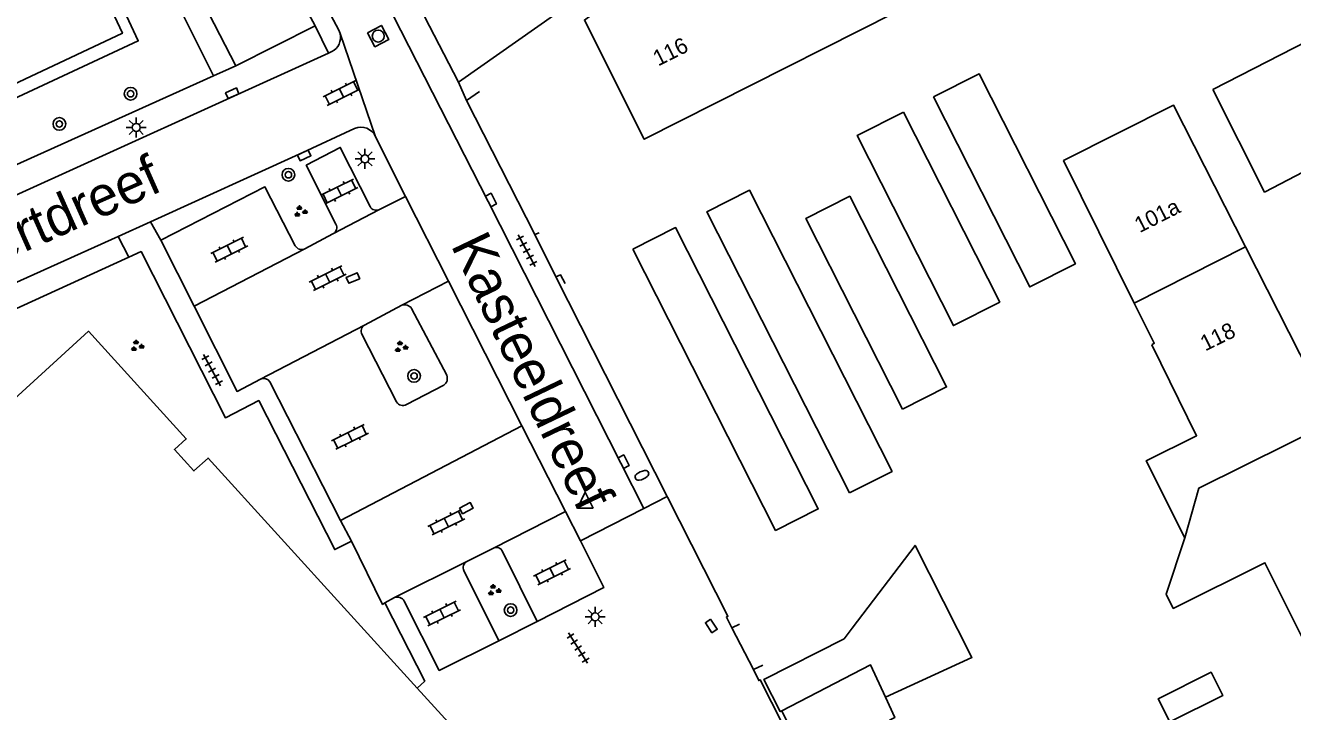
# Model space of a CAD drawing. Extents: x 132998 to 136004, y 396998 to 398512.
# Drawn here: x 133583.7 to 133663.5, y 398242.9 to 398286.1 of the extents above; entities that cross this region are included whole.
import ezdxf

# ---------------------------------------------------------------- set-up
doc = ezdxf.new("R2010")
doc.units = 0
for name, color, linetype in [('gg-afsc-hekwerk', 7, 'Continuous'), ('gg-afsc-muur', 7, 'Continuous'), ('gg-anno-huisnummerreeks BGT', 7, 'Continuous'), ('gg-anno-openbare ruimte label', 7, 'Continuous'), ('gg-bbg-bijgebouw', 7, 'Continuous'), ('gg-bbg-gedigitaliseerde bebouwing', 7, 'Continuous'), ('gg-bbg-gedigitaliseerde bijgebouw', 7, 'Continuous'), ('gg-bbg-hoofdgebouw', 7, 'Continuous'), ('gg-bbg-luifel en loopbrug', 7, 'Continuous'), ('gg-bbg-tussenscheiding', 7, 'Continuous'), ('gg-knt-verharding', 7, 'Continuous'), ('gg-knt-verharding nz', 7, 'Continuous'), ('gt-grn-groengrens', 7, 'Continuous'), ('gt-grn-weggrens', 7, 'Continuous'), ('gt-symb-boom', 7, 'Continuous'), ('gt-symb-brandkraan', 7, 'Continuous'), ('gt-symb-groenvak', 7, 'Continuous'), ('gt-symb-klinker verharding', 7, 'Continuous'), ('gt-symb-kolk', 7, 'Continuous'), ('gt-symb-kolk center center', 7, 'Continuous'), ('gt-symb-lichtmast', 7, 'Continuous'), ('gt-symb-rioolschacht', 7, 'Continuous'), ('gt-symb-tegel verharding', 7, 'Continuous'), ('gt-symb-waterafsluiter', 7, 'Continuous')]:
    doc.layers.add(name, color=color, linetype=linetype)

# ---------------------------------------------------------------- blocks, each defined once
blk = doc.blocks.new('gt0-KOLK')
at = {"layer": 'gt-symb-kolk'}
blk.add_lwpolyline([(0, 0), (0.375, 0), (0.375, 0.4), (-0.375, 0.4), (-0.375, 0), (0, 0)], dxfattribs=at)
blk = doc.blocks.new('gt0-KL1')
at = {"layer": 'gt-symb-klinker verharding'}
for p, q in [((-1.15, 0.3), (1.15, 0.3)), ((-1, -0.3), (-1, 0.3)), ((-0.5, 0.3), (-0.5, 0.45)), ((0, -0.3), (0, 0.3)), ((0.5, 0.3), (0.5, 0.45)), ((1, -0.3), (1, 0.3)), ((-1.15, -0.3), (1.15, -0.3)), ((-0.5, -0.45), (-0.5, -0.3)), ((0.5, -0.45), (0.5, -0.3))]:
    blk.add_line(p, q, dxfattribs=at)
blk = doc.blocks.new('gt0-KOLKCC')
at = {"layer": 'gt-symb-kolk center center'}
blk.add_lwpolyline([(-0.375, 0.2), (0.375, 0.2), (0.375, -0.2), (-0.375, -0.2)], close=True, dxfattribs=at)
blk = doc.blocks.new('gt0-GRVAK')
at = {"layer": 'gt-symb-groenvak'}
for p, q in [((-0.11, 0.189), (-0.228, 0.24)), ((-0.182, 0.153), (0.088, 0.153)), ((-0.091, 0.211), (-0.156, 0.322)), ((-0.047, 0.214), (-0.047, 0.393)), ((-0.004, 0.211), (0.061, 0.322)), ((0.015, 0.189), (0.133, 0.24)), ((0.262, -0.052), (0.197, 0.059)), ((0.305, -0.049), (0.305, 0.13)), ((0.349, -0.052), (0.414, 0.059)), ((-0.245, -0.228), (-0.363, -0.177)), ((-0.318, -0.264), (-0.047, -0.264)), ((-0.226, -0.206), (-0.291, -0.095)), ((-0.183, -0.203), (-0.183, -0.024)), ((-0.139, -0.206), (-0.074, -0.095)), ((-0.12, -0.228), (-0.002, -0.177)), ((0.243, -0.074), (0.125, -0.023)), ((0.17, -0.11), (0.441, -0.11)), ((0.368, -0.074), (0.486, -0.023))]:
    blk.add_line(p, q, dxfattribs=at)
blk = doc.blocks.new('gt0-LMAST')
at = {"layer": 'gt-symb-lichtmast'}
for p, q in [((-0.182, 0.173), (-0.447, 0.438)), ((-0.005, 0.246), (-0.005, 0.621)), ((0.172, 0.173), (0.437, 0.438)), ((-0.255, -0.004), (-0.63, -0.004)), ((-0.182, -0.181), (-0.447, -0.446)), ((-0.005, -0.254), (-0.005, -0.629)), ((0.437, -0.446), (0.172, -0.181)), ((0.245, -0.004), (0.62, -0.004))]:
    blk.add_line(p, q, dxfattribs=at)
blk.add_circle((-0.005, -0.004), 0.25, dxfattribs=at)
blk = doc.blocks.new('gt0-BOOM')
at = {"layer": 'gt-symb-boom'}
for radius in [0.4, 0.2]:
    blk.add_circle((0, 0), radius, dxfattribs=at)
blk = doc.blocks.new('gt0-RS')
at = {"layer": 'gt-symb-rioolschacht'}
blk.add_lwpolyline([(-0.5, -0.5), (0.5, -0.5), (0.5, 0.5), (-0.5, 0.5)], close=True, dxfattribs=at)
blk.add_circle((0, 0), 0.375, dxfattribs=at)
blk = doc.blocks.new('gt0-WAFSL')
at = {"layer": 'gt-symb-waterafsluiter'}
for p, q in [((-0.5, -0.333), (0, 0.667)), ((0, 0.667), (0.5, -0.333)), ((0.5, -0.333), (-0.5, -0.333))]:
    blk.add_line(p, q, dxfattribs=at)
blk = doc.blocks.new('gt0-BR')
at = {"layer": 'gt-symb-brandkraan'}
for centre, radius, start, end in [((-0.244, 0), 0.206, 107.56694, 252.43307), ((0.599, -2.664), 3, 106.89205, 107.56694), ((0, -0.691), 0.938, 73.10799, 106.89205), ((-0.599, -2.664), 3, 72.43309, 73.10799), ((0.244, 0), 0.206, 287.56695, 72.43309), ((0.599, 2.664), 3, 252.43307, 253.10797), ((0, 0.691), 0.938, 253.10797, 286.89206), ((-0.599, 2.664), 3, 286.89206, 287.56695)]:
    blk.add_arc(centre, radius, start, end, dxfattribs=at)
blk = doc.blocks.new('gt0-TEG1')
at = {"layer": 'gt-symb-tegel verharding'}
for p, q in [((-1.125, 0), (1.125, 0)), ((-0.9, -0.25), (-0.9, 0.25)), ((-0.45, -0.25), (-0.45, 0.25)), ((0, -0.25), (0, 0.25)), ((0.45, -0.25), (0.45, 0.25)), ((0.9, -0.25), (0.9, 0.25))]:
    blk.add_line(p, q, dxfattribs=at)

msp = doc.modelspace()

# ---------------------------------------------------------------- linework, layer by layer
at = {"layer": 'gg-afsc-hekwerk'}
msp.add_lwpolyline([(133575.846, 398298.829), (133573.153, 398297.575), (133580.716, 398281.322), (133589.784, 398285.59), (133583.589, 398298.767)], dxfattribs=at)
at = {"layer": 'gg-afsc-muur'}
for p, q in [((133612.271, 398281.918), (133611.452, 398281.344)), ((133615.754, 398272.906), (133611.452, 398281.344)), ((133616.028, 398273.018), (133615.754, 398272.906)), ((133624.096, 398256.409), (133617.087, 398270.236)), ((133624.122, 398256.357), (133624.096, 398256.409)), ((133628.651, 398248.371), (133628.169, 398248.129)), ((133629.522, 398245.506), (133630.116, 398245.793))]:
    msp.add_line(p, q, dxfattribs=at)
for points in [[(133617.087, 398270.236), (133617.372, 398270.38), (133617.657, 398269.818)], [(133628.169, 398248.129), (133627.824, 398248.811), (133627.922, 398248.861), (133624.122, 398256.357)], [(133634.259, 398236.367), (133629.945, 398244.86), (133629.856, 398244.815), (133629.522, 398245.506)]]:
    msp.add_lwpolyline(points, dxfattribs=at)
at = {"layer": 'gg-bbg-bijgebouw'}
msp.add_lwpolyline([(133637.836, 398243.763), (133643.287, 398246.271), (133639.702, 398253.325), (133635.744, 398248.114), (133635.248, 398247.446), (133630.169, 398244.877), (133631.215, 398242.86), (133631.303, 398242.906)], dxfattribs=at)
at = {"layer": 'gg-bbg-gedigitaliseerde bebouwing'}
msp.add_line((133666.081, 398261.147), (133660.507, 398272.138), dxfattribs=at)
for points in [[(133621.327, 398291.745), (133616.032, 398289.019), (133617.142, 398286.862), (133610.94, 398282.51)], [(133660.507, 398272.138), (133655.985, 398281.056), (133649.058, 398277.571), (133653.513, 398268.593)], [(133653.513, 398268.593), (133654.769, 398266.063), (133654.616, 398265.96)], [(133656.693, 398253.802), (133654.267, 398258.657), (133657.43, 398260.238), (133654.616, 398265.96)], [(133656.693, 398253.802), (133655.514, 398250.263), (133655.969, 398249.353), (133661.735, 398252.234), (133664.549, 398246.603)]]:
    msp.add_lwpolyline(points, dxfattribs=at)
at = {"layer": 'gg-bbg-gedigitaliseerde bijgebouw'}
msp.add_line((133666.199, 398286.027), (133658.463, 398282.049), dxfattribs=at)
for points in [[(133658.463, 398282.049), (133661.713, 398275.587), (133669.483, 398279.64)], [(133631.303, 398242.906), (133636.896, 398245.806), (133637.836, 398243.763)]]:
    msp.add_lwpolyline(points, dxfattribs=at)
at = {"layer": 'gg-bbg-hoofdgebouw'}
msp.add_line((133610.94, 398282.51), (133608.197, 398287.839), dxfattribs=at)
for points in [[(133663.238, 398299.426), (133622.648, 398278.914), (133618.876, 398286.415), (133622.435, 398289.067), (133625.498, 398291.21)], [(133581.343, 398260.267), (133582.12, 398260.98), (133581.72, 398261.42), (133587.65, 398266.82), (133593.8, 398260.04), (133593.06, 398259.37), (133594.29, 398258.02), (133595.18, 398258.83), (133608.352, 398244.343)], [(133608.352, 398244.343), (133615.1, 398236.92), (133610.295, 398232.533)]]:
    msp.add_lwpolyline(points, dxfattribs=at)
at = {"layer": 'gg-bbg-luifel en loopbrug'}
for points in [[(133640.859, 398281.583), (133646.93, 398269.611), (133649.806, 398271.07), (133643.736, 398283.042), (133640.859, 398281.583)], [(133638.967, 398280.623), (133645.037, 398268.652), (133642.12, 398267.172), (133636.05, 398279.144), (133638.967, 398280.623)], [(133635.575, 398256.629), (133626.591, 398274.348), (133629.267, 398275.705), (133638.252, 398257.986), (133635.575, 398256.629)], [(133638.922, 398261.909), (133641.684, 398263.309), (133635.591, 398275.326), (133632.829, 398273.925), (133638.922, 398261.909)], [(133621.936, 398271.988), (133630.92, 398254.269), (133633.604, 398255.629), (133624.619, 398273.348), (133621.936, 398271.988)], [(133655.757, 398242.206), (133659.085, 398243.871), (133658.352, 398245.337), (133655.024, 398243.672), (133655.757, 398242.206)], [(133637.836, 398243.763), (133638.427, 398242.478), (133638.099, 398242.322)], [(133636.262, 398241.447), (133632.832, 398239.814), (133631.303, 398242.906)]]:
    msp.add_lwpolyline(points, dxfattribs=at)
at = {"layer": 'gg-bbg-tussenscheiding'}
msp.add_line((133653.513, 398268.593), (133660.507, 398272.138), dxfattribs=at)
msp.add_lwpolyline([(133666.081, 398261.147), (133657.574, 398256.943), (133656.693, 398253.802)], dxfattribs=at)
at = {"layer": 'gg-knt-verharding'}
for p, q in [((133601.913, 398286.047), (133597.402, 398294.633)), ((133596.922, 398283.54), (133601.913, 398286.047)), ((133576.292, 398272.31), (133602.769, 398284.342)), ((133602.769, 398284.342), (133602.965, 398284.431)), ((133580.855, 398276.298), (133595.521, 398282.909)), ((133595.521, 398282.909), (133596.5, 398283.35)), ((133596.922, 398283.54), (133596.5, 398283.35)), ((133607.613, 398275.315), (133605.729, 398279.071)), ((133605.967, 398274.483), (133607.613, 398275.315)), ((133610.326, 398269.967), (133607.613, 398275.315)), ((133603.044, 398272.947), (133605.967, 398274.483)), ((133589.524, 398272.795), (133591.558, 398273.711)), ((133592.193, 398272.551), (133591.558, 398273.711)), ((133578.446, 398267.804), (133589.524, 398272.795)), ((133594.305, 398268.392), (133592.193, 398272.551)), ((133601.278, 398272.005), (133603.044, 398272.947)), ((133594.305, 398268.392), (133601.278, 398272.005)), ((133590.188, 398271.487), (133577.84, 398265.847)), ((133610.326, 398269.967), (133607.384, 398268.455)), ((133614.931, 398260.85), (133610.326, 398269.967)), ((133607.384, 398268.455), (133605.022, 398267.204)), ((133610.204, 398264.041), (133607.992, 398268.258)), ((133605.022, 398267.204), (133598.485, 398263.799)), ((133604.867, 398266.628), (133607.044, 398262.367)), ((133603.511, 398254.904), (133599.069, 398263.639)), ((133607.678, 398262.196), (133610.023, 398263.422)), ((133614.931, 398260.85), (133603.511, 398254.904)), ((133617.687, 398255.466), (133614.931, 398260.85)), ((133604.213, 398253.594), (133603.511, 398254.904)), ((133613.146, 398253.16), (133617.687, 398255.466)), ((133618.641, 398253.605), (133617.687, 398255.466)), ((133622.627, 398255.654), (133618.641, 398253.605)), ((133613.146, 398253.16), (133611.473, 398252.32)), ((133615.913, 398248.528), (133613.73, 398252.94)), ((133606.918, 398250.046), (133611.473, 398252.32)), ((133613.494, 398247.322), (133611.292, 398251.737)), ((133606.918, 398250.046), (133606.309, 398249.712)), ((133615.913, 398248.528), (133613.494, 398247.322))]:
    msp.add_line(p, q, dxfattribs=at)
for points in [[(133590.217, 398315.826), (133591.785, 398314.053), (133592.535, 398313.172), (133594.992, 398309.91), (133598.319, 398303.431), (133612.814, 398274.993), (133621.164, 398258.508), (133622.627, 398255.654)], [(133603.498, 398285.566), (133603.421, 398285.79), (133603.078, 398286.418), (133592.736, 398306.69)], [(133597.402, 398294.633), (133592.522, 398292.102), (133596.922, 398283.54)], [(133591.558, 398273.711), (133601.146, 398278.076), (133604.409, 398279.591)], [(133603.223, 398273.563), (133601.359, 398277.278), (133603.502, 398278.397), (133605.387, 398274.669)], [(133592.193, 398272.551), (133598.755, 398275.913), (133600.67, 398272.208)], [(133604.213, 398253.594), (133603.154, 398253.062), (133598.373, 398262.451), (133596.272, 398261.368), (133590.955, 398271.837), (133590.188, 398271.487)], [(133598.485, 398263.799), (133597.006, 398263.026), (133594.305, 398268.392)], [(133606.309, 398249.712), (133606.171, 398249.612), (133604.213, 398253.594)], [(133618.641, 398253.605), (133620.093, 398250.665), (133615.913, 398248.528)], [(133606.309, 398249.712), (133608.823, 398244.768), (133608.352, 398244.343)], [(133613.494, 398247.322), (133609.739, 398245.449), (133607.529, 398249.82)]]:
    msp.add_lwpolyline(points, dxfattribs=at)
for centre, radius, start, end in [((133602.493, 398285.345), 1.029, 297.30196, 12.38821), ((133604.803, 398278.656), 1.015, 24.14779, 112.84934), ((133605.771, 398274.868), 0.432, 207.40542, 297.03356), ((133602.826, 398273.344), 0.453, 298.74051, 28.85341), ((133601.077, 398272.414), 0.456, 206.85533, 296.21824), ((133607.56, 398267.961), 0.524, 34.49659, 109.5974), ((133605.254, 398266.833), 0.438, 121.96691, 207.91038), ((133598.68, 398263.365), 0.476, 35.19019, 114.16679), ((133609.736, 398263.842), 0.509, 304.38806, 23.01335), ((133607.447, 398262.601), 0.466, 210.0919, 299.71928), ((133613.33, 398252.765), 0.436, 23.71001, 115.00597), ((133611.682, 398251.935), 0.438, 118.53477, 206.96995), ((133607.083, 398249.554), 0.519, 30.8109, 108.5917)]:
    msp.add_arc(centre, radius, start, end, dxfattribs=at)
at = {"layer": 'gg-knt-verharding nz'}
for p, q in [((133610.94, 398282.51), (133611.452, 398281.344)), ((133615.754, 398272.906), (133617.087, 398270.236)), ((133628.169, 398248.129), (133629.522, 398245.506))]:
    msp.add_line(p, q, dxfattribs=at)
at = {"layer": 'gt-grn-groengrens'}
for points in [[(133582.174, 398301.776), (133581.85, 398302.472), (133572.133, 398297.947), (133580.368, 398280.263), (133590.775, 398285.109), (133584.267, 398299.083), (133583.589, 398298.767)], [(133596.387, 398295.298), (133590.717, 398292.554), (133595.521, 398282.909)]]:
    msp.add_lwpolyline(points, dxfattribs=at)
at = {"layer": 'gt-grn-weggrens'}
for p, q in [((133601.913, 398286.047), (133602.769, 398284.342)), ((133603.498, 398285.566), (133605.729, 398279.071)), ((133590.188, 398271.487), (133589.524, 398272.795)), ((133622.627, 398255.654), (133624.096, 398256.409))]:
    msp.add_line(p, q, dxfattribs=at)

# ---------------------------------------------------------------- block references
at = {"layer": 'gt-symb-boom'}
for p in [(133590.296, 398281.776), (133585.813, 398279.874), (133600.237, 398276.673), (133608.154, 398264.002), (133614.23, 398249.249)]:
    msp.add_blockref('gt0-BOOM', p, dxfattribs=at)
at = {"layer": 'gt-symb-brandkraan', "rotation": -156.10633278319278}
msp.add_blockref('gt0-BR', (133622.499, 398257.739), dxfattribs=at)
at = {"layer": 'gt-symb-groenvak'}
for p in [(133600.98, 398274.358), (133590.689, 398265.886), (133607.311, 398265.828), (133613.176, 398250.5)]:
    msp.add_blockref('gt0-GRVAK', p, dxfattribs=at)
at = {"layer": 'gt-symb-klinker verharding'}
for p, rotation in [((133603.579, 398281.822), 26.488178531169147), ((133603.446, 398275.625), 26.488178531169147), ((133596.515, 398271.959), 26.488178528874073), ((133602.713, 398270.16), 26.48817852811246), ((133604.113, 398260.163), 26.48817853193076), ((133610.177, 398254.765), 26.488178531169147), ((133616.841, 398251.633), 26.488178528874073), ((133609.91, 398249.034), 26.488178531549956)]:
    msp.add_blockref('gt0-KL1', p, dxfattribs=dict(at, rotation=rotation))
at = {"layer": 'gt-symb-kolk'}
for p, rotation in [((133596.782, 398281.624), 24.44261912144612), ((133601.146, 398278.076), -155.0952311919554), ((133612.814, 398274.993), -63.01990004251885), ((133621.164, 398258.508), -63.139017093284)]:
    msp.add_blockref('gt0-KOLK', p, dxfattribs=dict(at, rotation=rotation))
at = {"layer": 'gt-symb-kolk center center'}
for p, rotation in [((133604.305, 398270.17), -157.44034575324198), ((133611.447, 398255.674), 27.759668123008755), ((133626.869, 398248.251), -56.62779761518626)]:
    msp.add_blockref('gt0-KOLKCC', p, dxfattribs=dict(at, rotation=rotation))
at = {"layer": 'gt-symb-lichtmast'}
for p in [(133590.657, 398279.659), (133605.064, 398277.678), (133619.559, 398248.833)]:
    msp.add_blockref('gt0-LMAST', p, dxfattribs=at)
at = {"layer": 'gt-symb-rioolschacht', "rotation": -61.994915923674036}
msp.add_blockref('gt0-RS', (133605.891, 398285.41), dxfattribs=at)
at = {"layer": 'gt-symb-tegel verharding'}
for p, rotation in [((133615.242, 398271.893), -61.641036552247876), ((133595.431, 398264.367), -61.64103655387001), ((133618.479, 398246.86), -57.86710413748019)]:
    msp.add_blockref('gt0-TEG1', p, dxfattribs=dict(at, rotation=rotation))
at = {"layer": 'gt-symb-waterafsluiter'}
msp.add_blockref('gt0-WAFSL', (133618.935, 398256.013), dxfattribs=at)

# ---------------------------------------------------------------- texts
at = {"layer": 'gg-anno-huisnummerreeks BGT'}
for s, rotation, p in [('116', 26.7, (133623.521, 398283.488)), ('101a', 26.9, (133653.847, 398272.99)), ('118', 26.2, (133657.981, 398265.54))]:
    msp.add_text(s, height=1, rotation=rotation, dxfattribs=at).set_placement(p)
at = {"layer": 'gg-anno-openbare ruimte label'}
for s, rotation, p in [('Gijsbertdreef', 24, (133574.93, 398267.925)), ('Kasteeldreef', 295.6, (133610.439, 398272.246))]:
    msp.add_text(s, height=2.5, rotation=rotation, dxfattribs=at).set_placement(p)

doc.saveas('drawing.dxf')
